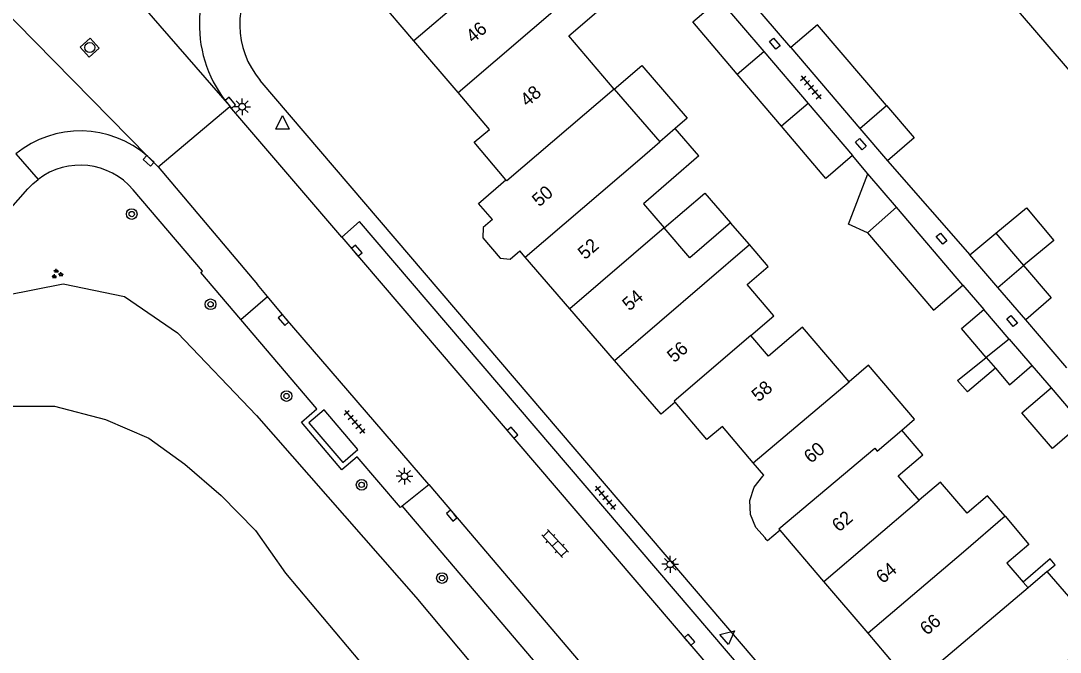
# Model space of a CAD drawing. Extents: x 131000 to 133013, y 393000 to 396501.
# Drawn here: x 131569 to 131646.7, y 395627.5 to 395674.7 of the extents above; entities that cross this region are included whole.
import ezdxf

# ---------------------------------------------------------------- set-up
doc = ezdxf.new("R2010")
doc.units = 0
for name, color, linetype in [('gg-afsc-erfafscheiding', 7, 'Continuous'), ('gg-anno-huisnummerreeks BGT', 7, 'Continuous'), ('gg-bbg-abri', 7, 'Continuous'), ('gg-bbg-gedigitaliseerde bebouwing', 7, 'Continuous'), ('gg-bbg-gedigitaliseerde bijgebouw', 7, 'Continuous'), ('gg-bbg-hoofdgebouw', 7, 'Continuous'), ('gg-bbg-luifel en loopbrug', 7, 'Continuous'), ('gg-bbg-tussenscheiding', 7, 'Continuous'), ('gg-knt-bovenkant onderkant talud', 7, 'Continuous'), ('gg-knt-verharding', 7, 'Continuous'), ('gg-knt-verharding nz', 7, 'Continuous'), ('gg-kntw-waterlijn', 7, 'Continuous'), ('gt-grn-weggrens', 7, 'Continuous'), ('gt-symb-boom', 7, 'Continuous'), ('gt-symb-groenvak', 7, 'Continuous'), ('gt-symb-klinker verharding', 7, 'Continuous'), ('gt-symb-kolk', 7, 'Continuous'), ('gt-symb-kolk center center', 7, 'Continuous'), ('gt-symb-lichtmast', 7, 'Continuous'), ('gt-symb-rioolschacht', 7, 'Continuous'), ('gt-symb-tegel verharding', 7, 'Continuous'), ('gt-symb-waterafsluiter', 7, 'Continuous')]:
    doc.layers.add(name, color=color, linetype=linetype)

# ---------------------------------------------------------------- blocks, each defined once
blk = doc.blocks.new('gt0-KOLK')
at = {"layer": 'gt-symb-kolk'}
blk.add_lwpolyline([(0, 0), (0.375, 0), (0.375, 0.4), (-0.375, 0.4), (-0.375, 0), (0, 0)], dxfattribs=at)
blk = doc.blocks.new('gt0-RS')
at = {"layer": 'gt-symb-rioolschacht'}
blk.add_lwpolyline([(-0.5, -0.5), (0.5, -0.5), (0.5, 0.5), (-0.5, 0.5)], close=True, dxfattribs=at)
blk.add_circle((0, 0), 0.375, dxfattribs=at)
blk = doc.blocks.new('gt0-KOLKCC')
at = {"layer": 'gt-symb-kolk center center'}
blk.add_lwpolyline([(-0.375, 0.2), (0.375, 0.2), (0.375, -0.2), (-0.375, -0.2)], close=True, dxfattribs=at)
blk = doc.blocks.new('gt0-TEG1')
at = {"layer": 'gt-symb-tegel verharding'}
for p, q in [((-1.125, 0), (1.125, 0)), ((-0.9, -0.25), (-0.9, 0.25)), ((-0.45, -0.25), (-0.45, 0.25)), ((0, -0.25), (0, 0.25)), ((0.45, -0.25), (0.45, 0.25)), ((0.9, -0.25), (0.9, 0.25))]:
    blk.add_line(p, q, dxfattribs=at)
blk = doc.blocks.new('gt0-LMAST')
at = {"layer": 'gt-symb-lichtmast'}
for p, q in [((-0.182, 0.173), (-0.447, 0.438)), ((-0.005, 0.246), (-0.005, 0.621)), ((0.172, 0.173), (0.437, 0.438)), ((-0.255, -0.004), (-0.63, -0.004)), ((-0.182, -0.181), (-0.447, -0.446)), ((-0.005, -0.254), (-0.005, -0.629)), ((0.437, -0.446), (0.172, -0.181)), ((0.245, -0.004), (0.62, -0.004))]:
    blk.add_line(p, q, dxfattribs=at)
blk.add_circle((-0.005, -0.004), 0.25, dxfattribs=at)
blk = doc.blocks.new('gt0-WAFSL')
at = {"layer": 'gt-symb-waterafsluiter'}
for p, q in [((-0.5, -0.333), (0, 0.667)), ((0, 0.667), (0.5, -0.333)), ((0.5, -0.333), (-0.5, -0.333))]:
    blk.add_line(p, q, dxfattribs=at)
blk = doc.blocks.new('gt0-BOOM')
at = {"layer": 'gt-symb-boom'}
for radius in [0.4, 0.2]:
    blk.add_circle((0, 0), radius, dxfattribs=at)
blk = doc.blocks.new('gt0-KL1')
at = {"layer": 'gt-symb-klinker verharding'}
for p, q in [((-1.15, 0.3), (1.15, 0.3)), ((-1, -0.3), (-1, 0.3)), ((-0.5, 0.3), (-0.5, 0.45)), ((0, -0.3), (0, 0.3)), ((0.5, 0.3), (0.5, 0.45)), ((1, -0.3), (1, 0.3)), ((-1.15, -0.3), (1.15, -0.3)), ((-0.5, -0.45), (-0.5, -0.3)), ((0.5, -0.45), (0.5, -0.3))]:
    blk.add_line(p, q, dxfattribs=at)
blk = doc.blocks.new('gt0-GRVAK')
at = {"layer": 'gt-symb-groenvak'}
for p, q in [((-0.11, 0.189), (-0.228, 0.24)), ((-0.182, 0.153), (0.088, 0.153)), ((-0.091, 0.211), (-0.156, 0.322)), ((-0.047, 0.214), (-0.047, 0.393)), ((-0.004, 0.211), (0.061, 0.322)), ((0.015, 0.189), (0.133, 0.24)), ((0.262, -0.052), (0.197, 0.059)), ((0.305, -0.049), (0.305, 0.13)), ((0.349, -0.052), (0.414, 0.059)), ((-0.245, -0.228), (-0.363, -0.177)), ((-0.318, -0.264), (-0.047, -0.264)), ((-0.226, -0.206), (-0.291, -0.095)), ((-0.183, -0.203), (-0.183, -0.024)), ((-0.139, -0.206), (-0.074, -0.095)), ((-0.12, -0.228), (-0.002, -0.177)), ((0.243, -0.074), (0.125, -0.023)), ((0.17, -0.11), (0.441, -0.11)), ((0.368, -0.074), (0.486, -0.023))]:
    blk.add_line(p, q, dxfattribs=at)

msp = doc.modelspace()

# ---------------------------------------------------------------- linework, layer by layer
at = {"layer": 'gg-afsc-erfafscheiding'}
for p, q in [((131626.581, 395672.668), (131623.512, 395676.264)), ((131632.332, 395663.243), (131631.19, 395664.6)), ((131633.796, 395664.216), (131639.97, 395657.17)), ((131639.451, 395654.907), (131641.023, 395653.09)), ((131647.219, 395648.734), (131644.15, 395652.31)), ((131644.615, 395648.887), (131646.048, 395647.216))]:
    msp.add_line(p, q, dxfattribs=at)
at = {"layer": 'gg-bbg-abri'}
msp.add_lwpolyline([(131593.046, 395641.646), (131594.18, 395642.611), (131591.662, 395645.582), (131590.526, 395644.619), (131593.046, 395641.646)], dxfattribs=at)
at = {"layer": 'gg-bbg-gedigitaliseerde bebouwing'}
for p, q in [((131642.803, 395676.312), (131648.024, 395670.226)), ((131613.365, 395669.568), (131616.779, 395665.629)), ((131617.912, 395666.611), (131616.779, 395665.629)), ((131619.681, 395664.571), (131617.912, 395666.611)), ((131623.473, 395657.94), (131622.074, 395659.576)), ((131636.178, 395638.818), (131634.612, 395640.655)), ((131645.763, 395633.491), (131644.33, 395632.268)), ((131643.958, 395632.704), (131644.33, 395632.268))]:
    msp.add_line(p, q, dxfattribs=at)
for points in [[(131613.365, 395669.568), (131609.97, 395673.55), (131612.747, 395675.918), (131611.329, 395677.581)], [(131619.681, 395664.571), (131615.559, 395660.999), (131617.109, 395659.187)], [(131622.074, 395659.576), (131619.014, 395656.959), (131617.109, 395659.187)], [(131623.577, 395651.137), (131625.296, 395652.607), (131623.298, 395654.944), (131624.879, 395656.296), (131623.473, 395657.94)], [(131630.932, 395647.685), (131627.449, 395651.77), (131624.9, 395649.59), (131623.577, 395651.137)], [(131634.877, 395644.062), (131635.83, 395644.88), (131632.38, 395648.92), (131630.932, 395647.685)], [(131634.612, 395640.655), (131636.447, 395642.221), (131634.877, 395644.062)], [(131642.604, 395637.62), (131641.294, 395639.154), (131639.76, 395637.845), (131637.772, 395640.173), (131636.178, 395638.818)], [(131642.604, 395637.62), (131644.392, 395635.524), (131642.748, 395634.121), (131643.958, 395632.704)], [(131646.6, 395625.734), (131649.154, 395629.589), (131645.763, 395633.491)]]:
    msp.add_lwpolyline(points, dxfattribs=at)
at = {"layer": 'gg-bbg-gedigitaliseerde bijgebouw'}
for p, q in [((131621.22, 395676.29), (131624.551, 395672.384)), ((131624.551, 395672.384), (131627.877, 395668.484)), ((131626.581, 395672.668), (131631.734, 395666.632)), ((131625.886, 395666.786), (131622.568, 395670.688)), ((131627.877, 395668.484), (131631.19, 395664.6)), ((131631.734, 395666.632), (131633.796, 395664.216)), ((131634.475, 395660.733), (131632.332, 395663.243)), ((131639.451, 395654.907), (131634.475, 395660.733)), ((131639.97, 395657.17), (131641.92, 395658.79)), ((131641.92, 395658.79), (131643.99, 395656.37)), ((131642.072, 395654.726), (131639.97, 395657.17)), ((131644.15, 395652.31), (131642.072, 395654.726)), ((131642.907, 395650.878), (131641.023, 395653.09)), ((131642.907, 395650.878), (131644.615, 395648.887)), ((131641.2, 395649.503), (131641.88, 395648.707)), ((131646.048, 395647.216), (131648.333, 395644.552))]:
    msp.add_line(p, q, dxfattribs=at)
for points in [[(131622.568, 395670.688), (131619.24, 395674.6), (131621.22, 395676.29)], [(131633.726, 395668.347), (131628.578, 395674.374), (131626.581, 395672.668)], [(131633.726, 395668.347), (131635.796, 395665.924), (131633.796, 395664.216)], [(131631.19, 395664.6), (131629.2, 395662.89), (131625.886, 395666.786)], [(131632.308, 395658.826), (131630.899, 395659.458), (131632.332, 395663.243)], [(131632.308, 395658.826), (131637.248, 395653.042), (131639.451, 395654.907)], [(131643.99, 395656.37), (131646.06, 395653.95), (131644.15, 395652.31)], [(131641.2, 395649.503), (131639.354, 395651.665), (131641.023, 395653.09)], [(131641.88, 395648.707), (131642.944, 395647.46), (131644.615, 395648.887)], [(131648.333, 395644.552), (131646.145, 395642.684), (131643.866, 395645.354), (131646.048, 395647.216)]]:
    msp.add_lwpolyline(points, dxfattribs=at)
at = {"layer": 'gg-bbg-hoofdgebouw'}
for p, q in [((131598.38, 395673.178), (131595.074, 395677.052)), ((131601.686, 395669.305), (131598.38, 395673.178)), ((131606.705, 395657), (131606.294, 395657.474)), ((131610.05, 395653.141), (131606.705, 395657)), ((131613.394, 395649.282), (131610.05, 395653.141)), ((131624.56, 395640.692), (131623.77, 395641.62)), ((131629.046, 395632.755), (131625.779, 395636.586)), ((131632.355, 395628.874), (131629.046, 395632.755)), ((131635.682, 395624.972), (131632.355, 395628.874))]:
    msp.add_line(p, q, dxfattribs=at)
for points in [[(131605.257, 395662.791), (131602.895, 395665.591), (131604.031, 395666.558), (131601.686, 395669.305)], [(131604.257, 395659.825), (131603.218, 395661.024), (131605.257, 395662.791)], [(131604.257, 395659.825), (131603.56, 395659.222), (131603.522, 395658.454), (131604.834, 395656.93), (131605.587, 395656.861), (131606.294, 395657.474)], [(131617.929, 395646.146), (131616.884, 395645.255), (131613.394, 395649.282)], [(131623.77, 395641.62), (131621.46, 395644.332), (131620.302, 395643.362), (131617.929, 395646.146)], [(131624.741, 395635.898), (131624.648, 395636.017), (131623.945, 395636.772), (131623.555, 395637.747), (131623.512, 395638.802), (131623.824, 395639.805), (131624.475, 395640.619), (131624.56, 395640.692)], [(131625.779, 395636.586), (131624.833, 395635.779), (131624.741, 395635.898)]]:
    msp.add_lwpolyline(points, dxfattribs=at)
at = {"layer": 'gg-bbg-luifel en loopbrug'}
for points in [[(131613.365, 395669.568), (131615.422, 395671.328), (131618.825, 395667.402), (131617.912, 395666.611)], [(131617.109, 395659.187), (131620.149, 395661.787), (131622.074, 395659.576)], [(131641.92, 395658.79), (131644.21, 395660.692), (131646.245, 395658.243), (131643.99, 395656.37)], [(131641.88, 395648.707), (131639.788, 395646.921), (131639.057, 395647.777), (131641.2, 395649.503)], [(131645.763, 395633.491), (131646.357, 395633.998), (131645.984, 395634.434), (131643.958, 395632.704)]]:
    msp.add_lwpolyline(points, dxfattribs=at)
at = {"layer": 'gg-bbg-tussenscheiding'}
for p, q in [((131605.243, 395679.053), (131598.38, 395673.178)), ((131601.686, 395669.305), (131611.329, 395677.581)), ((131622.568, 395670.688), (131624.551, 395672.384)), ((131627.877, 395668.484), (131625.886, 395666.786)), ((131631.734, 395666.632), (131633.726, 395668.347)), ((131632.308, 395658.826), (131634.475, 395660.733)), ((131617.109, 395659.187), (131610.05, 395653.141)), ((131613.394, 395649.282), (131623.473, 395657.94)), ((131642.072, 395654.726), (131643.99, 395656.37)), ((131642.907, 395650.878), (131641.2, 395649.503)), ((131623.77, 395641.62), (131630.932, 395647.685)), ((131629.046, 395632.755), (131636.178, 395638.818)), ((131644.33, 395632.268), (131635.682, 395624.972))]:
    msp.add_line(p, q, dxfattribs=at)
for points in [[(131613.365, 395669.568), (131605.34, 395662.7), (131605.257, 395662.791)], [(131606.705, 395657), (131615.285, 395664.335), (131616.779, 395665.629)], [(131623.577, 395651.137), (131617.846, 395646.233), (131617.929, 395646.146)], [(131625.779, 395636.586), (131625.689, 395636.692), (131632.866, 395642.704), (131633.047, 395642.491), (131634.877, 395644.062)], [(131642.604, 395637.62), (131639.487, 395634.938), (131632.355, 395628.874)]]:
    msp.add_lwpolyline(points, dxfattribs=at)
at = {"layer": 'gg-knt-bovenkant onderkant talud'}
msp.add_lwpolyline([(131554.955, 395639.577), (131557.825, 395643.178), (131564.166, 395650.789), (131567.838, 395654.163), (131572.122, 395655.01), (131576.729, 395654.065), (131580.693, 395651.35), (131586.604, 395645.157), (131598.508, 395631.571), (131610.394, 395617.383), (131616.598, 395611.033), (131620.926, 395602.73), (131623.942, 395594.993), (131626.232, 395586.673), (131626.24, 395581.681)], dxfattribs=at)
at = {"layer": 'gg-knt-verharding'}
for p, q in [((131625.461, 395625.087), (131586.881, 395670.222)), ((131584.61, 395668.269), (131584.576, 395668.309)), ((131592.973, 395658.497), (131584.61, 395668.269)), ((131578.463, 395664.536), (131579.24, 395663.747)), ((131579.24, 395663.747), (131586.664, 395654.953)), ((131582.552, 395655.963), (131577.372, 395662.045)), ((131587.426, 395654.046), (131586.664, 395654.953)), ((131599.483, 395639.987), (131611.843, 395625.479)), ((131609.312, 395624.54), (131597.505, 395638.404))]:
    msp.add_line(p, q, dxfattribs=at)
for points in [[(131529.34, 395616.471), (131569.496, 395662.108), (131569.861, 395662.483), (131570.259, 395662.817)], [(131629.714, 395614.387), (131630.137, 395616.998), (131626.605, 395621.783), (131623.088, 395626.014), (131594.311, 395659.656), (131592.973, 395658.497)], [(131585.422, 395652.334), (131582.422, 395655.856), (131582.552, 395655.963)], [(131599.483, 395639.987), (131588.778, 395652.439), (131587.426, 395654.046)], [(131597.505, 395638.404), (131597.37, 395638.27), (131594.134, 395642.059), (131592.986, 395641.102), (131589.968, 395644.652), (131591.118, 395645.648), (131585.422, 395652.334)]]:
    msp.add_lwpolyline(points, dxfattribs=at)
for centre, radius, start, end in [((131591.678, 395674.394), 9.352, 137.3598, 220.59216), ((131591.753, 395674.382), 6.406, 140.98779, 220.4947), ((131573.412, 395658.783), 7.655, 48.72044, 129.07526), ((131573.407, 395658.668), 5.208, 40.42034, 127.19111)]:
    msp.add_arc(centre, radius, start, end, dxfattribs=at)
at = {"layer": 'gg-knt-verharding nz'}
for p, q in [((131585.422, 395652.334), (131587.426, 395654.046)), ((131597.505, 395638.404), (131599.483, 395639.987))]:
    msp.add_line(p, q, dxfattribs=at)
msp.add_lwpolyline([(131592.973, 395658.497), (131622.114, 395624.443), (131626.139, 395619.44), (131629.714, 395614.387)], dxfattribs=at)
at = {"layer": 'gg-kntw-waterlijn'}
msp.add_lwpolyline([(131568.004, 395645.859), (131571.475, 395645.861), (131575.3, 395644.861), (131578.532, 395643.454), (131581.227, 395641.52), (131583.946, 395639.179), (131586.531, 395636.551), (131588.776, 395633.376), (131594.312, 395626.791), (131600.035, 395620.251), (131602.407, 395618.319), (131604.209, 395616.985), (131605.071, 395615.053), (131606.406, 395613.182), (131608.384, 395610.783), (131610.405, 395608.231), (131613.955, 395602.761), (131615.15, 395602.136), (131615.727, 395600.809), (131615.911, 395598.567), (131617.575, 395594.677), (131619.851, 395586.801)], dxfattribs=at)
at = {"layer": 'gt-grn-weggrens'}
for p, q in [((131569.836, 395685.278), (131584.576, 395668.309)), ((131566.489, 395676.689), (131578.463, 395664.536)), ((131579.24, 395663.747), (131584.61, 395668.269)), ((131568.587, 395664.726), (131570.259, 395662.817))]:
    msp.add_line(p, q, dxfattribs=at)

# ---------------------------------------------------------------- block references
at = {"layer": 'gt-symb-boom'}
for p in [(131577.262, 395660.224), (131583.163, 395653.476), (131588.842, 395646.614), (131594.462, 395639.977), (131600.478, 395633.005)]:
    msp.add_blockref('gt0-BOOM', p, dxfattribs=at)
at = {"layer": 'gt-symb-groenvak'}
msp.add_blockref('gt0-GRVAK', (131571.666, 395655.743), dxfattribs=at)
at = {"layer": 'gt-symb-klinker verharding', "rotation": -47.187036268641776}
msp.add_blockref('gt0-KL1', (131608.94, 395635.587), dxfattribs=at)
at = {"layer": 'gt-symb-kolk'}
for p, rotation in [((131584.492, 395668.417), -50.67835922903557), ((131578.657, 395664.35), 136.8240898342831), ((131593.948, 395657.356), -49.6223702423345), ((131588.778, 395652.439), 130.41476536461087), ((131605.598, 395643.741), -49.58523463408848), ((131601.35, 395637.795), 130.37762975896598), ((131618.849, 395628.253), -49.175064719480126)]:
    msp.add_blockref('gt0-KOLK', p, dxfattribs=dict(at, rotation=rotation))
at = {"layer": 'gt-symb-kolk center center'}
for p, rotation in [((131625.372, 395672.967), -49.3800604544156), ((131631.812, 395665.447), -49.380060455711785), ((131637.855, 395658.381), -49.3800604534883), ((131643.128, 395652.228), -49.3800604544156)]:
    msp.add_blockref('gt0-KOLKCC', p, dxfattribs=dict(at, rotation=rotation))
at = {"layer": 'gt-symb-lichtmast'}
for p in [(131585.536, 395668.253), (131597.677, 395640.618), (131617.563, 395634.034)]:
    msp.add_blockref('gt0-LMAST', p, dxfattribs=at)
at = {"layer": 'gt-symb-rioolschacht', "rotation": -47.51420535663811}
msp.add_blockref('gt0-RS', (131574.12, 395672.671), dxfattribs=at)
at = {"layer": 'gt-symb-tegel verharding'}
for p, rotation in [((131628.082, 395669.695), -49.46084825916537), ((131593.935, 395644.681), -49.29925519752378), ((131612.713, 395639.003), 129.8863003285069)]:
    msp.add_blockref('gt0-TEG1', p, dxfattribs=dict(at, rotation=rotation))
at = {"layer": 'gt-symb-waterafsluiter'}
msp.add_blockref('gt0-WAFSL', (131588.537, 395666.917), dxfattribs=at)
at = {"layer": 'gt-symb-waterafsluiter', "rotation": -49.38006045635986}
msp.add_blockref('gt0-WAFSL', (131621.847, 395628.618), dxfattribs=at)

# ---------------------------------------------------------------- texts
at = {"layer": 'gg-anno-huisnummerreeks BGT'}
for s, rotation, p in [('46', 40.5, (131602.797, 395672.967)), ('48', 40.5, (131606.863, 395668.205)), ('50', 40.9, (131607.749, 395660.716)), ('52', 40.9, (131611.174, 395656.765)), ('54', 40.9, (131614.498, 395652.929)), ('56', 40.9, (131617.852, 395649.059)), ('58', 40.4, (131624.162, 395646.129)), ('60', 40.4, (131628.076, 395641.534)), ('62', 40.5, (131630.175, 395636.398)), ('64', 40.5, (131633.466, 395632.538)), ('66', 40.5, (131636.76, 395628.674))]:
    msp.add_text(s, height=1, rotation=rotation, dxfattribs=at).set_placement(p)

doc.saveas('drawing.dxf')
